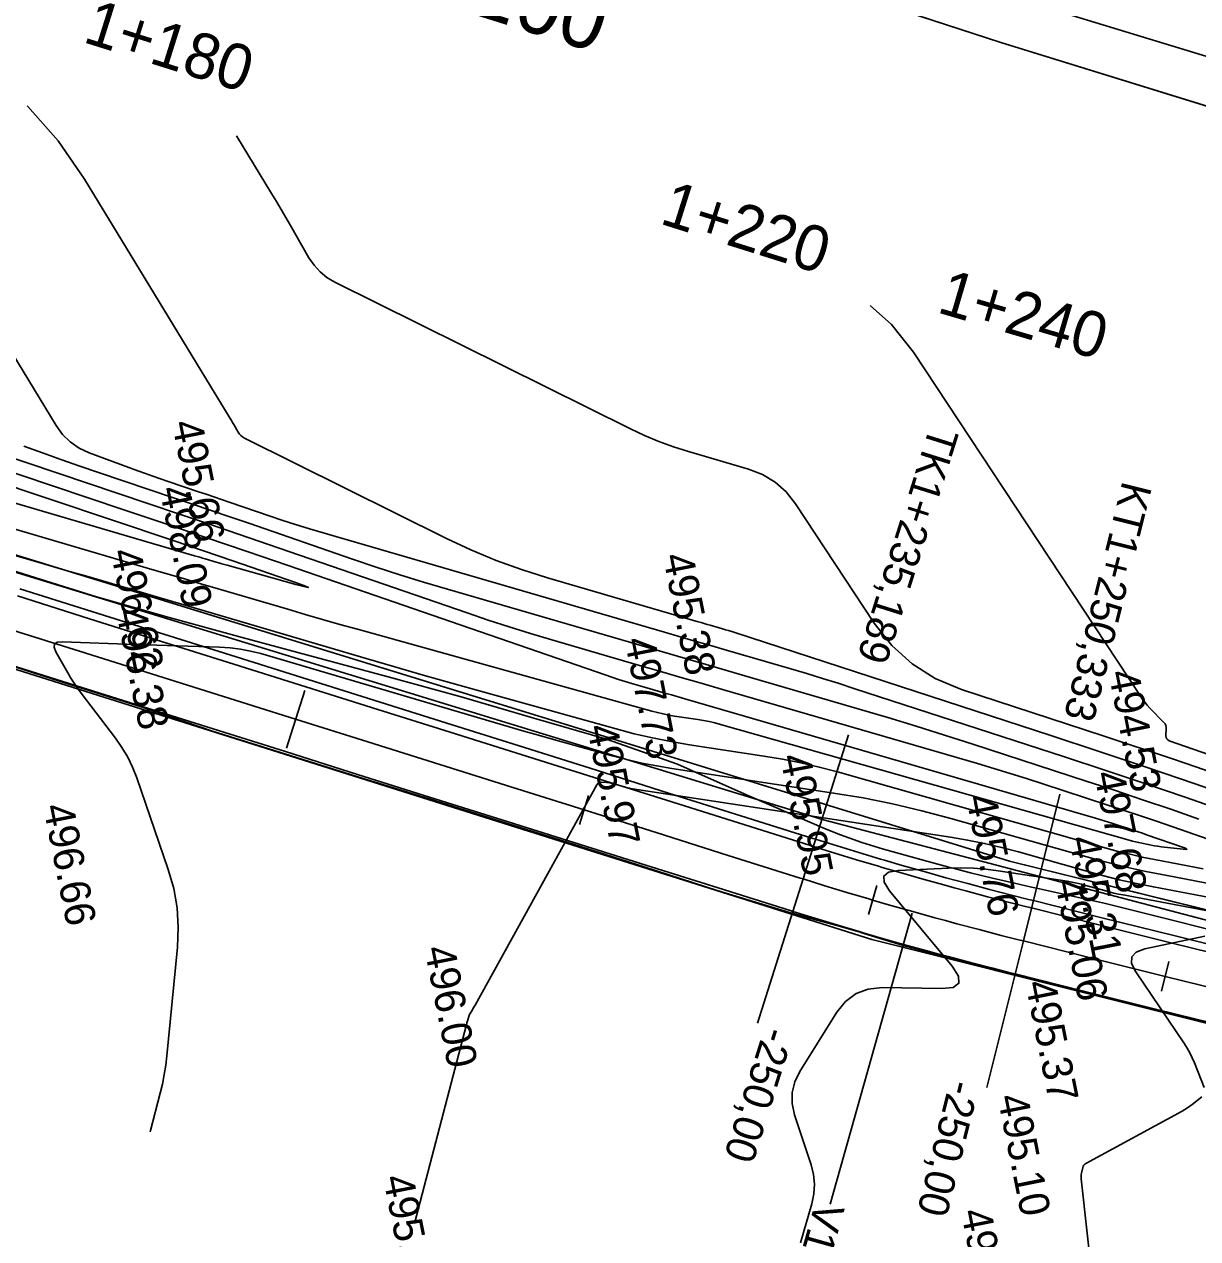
# Model space of a CAD drawing. Extents: x -636600 to -628587, y -1090963 to -1085869.
# Drawn here: x -629407.9 to -629330.3, y -1090418.2 to -1090337.9 of the extents above; entities that cross this region are included whole.
import ezdxf

# ---------------------------------------------------------------- set-up
doc = ezdxf.new("R2010")
doc.units = 0
for name, color, linetype in [('01_PARCELY_NÁVRH_PC', 7, 'Continuous'), ('21', 7, 'Continuous'), ('42', 7, 'Continuous'), ('dno příkopu', 7, 'Continuous'), ('Ex_Major Contours', 7, 'Continuous'), ('Ex_Minor Contours', 7, 'Continuous'), ('HEKTOMETRY100', 7, 'Continuous'), ('HEKTOMETRY20', 7, 'Continuous'), ('HL_BODY', 7, 'Continuous'), ('koty_vše', 7, 'Continuous'), ('PARCELY_NÁVRH_SILNICE_ŽELEZNICE', 7, 'Continuous'), ('POLOMERY', 7, 'Continuous'), ('situace_osa', 7, 'Continuous'), ('situace_těleso', 7, 'Continuous'), ('situace_vozovka', 7, 'Continuous'), ('VRCHOLY', 7, 'Continuous')]:
    doc.layers.add(name, color=color, linetype=linetype)

msp = doc.modelspace()

# ---------------------------------------------------------------- linework, layer by layer
at = {"layer": '01_PARCELY_NÁVRH_PC'}
for points in [[(-629268.755, -1090411.534), (-629342.71, -1090393.203), (-629438.615, -1090363.656), (-629454.812, -1090359.914), (-629469.237, -1090360.635), (-629480.703, -1090362.631), (-629488.059, -1090365.855), (-629497.762, -1090372.287), (-629533.536, -1090406.901)], [(-629614.22, -1090480.347), (-629531.575, -1090411.653), (-629497.876, -1090379.366), (-629487.9, -1090372.141), (-629478.001, -1090367.828), (-629466.768, -1090365.926), (-629458.374, -1090366.246), (-629443.107, -1090369.59), (-629351.806, -1090398.382), (-629222.518, -1090430.761)]]:
    msp.add_lwpolyline(points, dxfattribs=at)
at = {"layer": '21'}
for p, q in [((-629343.27, -1090339.049), (-629375.976, -1090328.394)), ((-629277.106, -1090359.525), (-629343.27, -1090339.049)), ((-629438.615, -1090363.656), (-629342.71, -1090393.203)), ((-629342.71, -1090393.203), (-629268.755, -1090411.534))]:
    msp.add_line(p, q, dxfattribs=at)
at = {"layer": '42'}
for p, q in [((-629288.267, -1090352.593), (-629342.723, -1090335.994)), ((-629355.016, -1090390.474), (-629454.812, -1090359.914)), ((-629295.611, -1090406.061), (-629355.016, -1090390.474))]:
    msp.add_line(p, q, dxfattribs=at)
at = {"layer": 'dno příkopu'}
msp.add_lwpolyline([(-629408.178, -1090375.192), (-629403.409, -1090376.693), (-629398.639, -1090378.194), (-629393.87, -1090379.695), (-629389.101, -1090381.196), (-629384.331, -1090382.697), (-629379.562, -1090384.199), (-629374.793, -1090385.7), (-629370.023, -1090387.201), (-629365.254, -1090388.702), (-629360.485, -1090390.203), (-629355.715, -1090391.704), (-629355.535, -1090391.761), (-629354.105, -1090392.206), (-629352.673, -1090392.643), (-629351.237, -1090393.071), (-629350.983, -1090393.146), (-629349.799, -1090393.49), (-629348.359, -1090393.901), (-629346.916, -1090394.303), (-629346.225, -1090394.492), (-629345.471, -1090394.696), (-629344.023, -1090395.08), (-629342.573, -1090395.456), (-629341.441, -1090395.743), (-629341.121, -1090395.823), (-629336.593, -1090396.952), (-629331.741, -1090398.161), (-629326.89, -1090399.371)], dxfattribs=at)
at = {"layer": 'Ex_Major Contours'}
for points in [[(-629393.831, -1090345.238), (-629391.515, -1090349.042), (-629391.197, -1090349.568), (-629390.882, -1090350.096), (-629390.572, -1090350.626), (-629390.265, -1090351.159), (-629389.045, -1090353.293), (-629388.709, -1090353.794), (-629388.312, -1090354.23), (-629387.853, -1090354.601), (-629387.333, -1090354.907), (-629367.779, -1090364.619), (-629366.845, -1090365.057), (-629365.895, -1090365.452), (-629364.928, -1090365.805), (-629363.944, -1090366.116), (-629359.976, -1090367.271), (-629359.037, -1090367.632), (-629358.203, -1090368.136), (-629357.475, -1090368.783), (-629356.853, -1090369.574), (-629351.649, -1090377.463), (-629350.495, -1090378.939), (-629349.15, -1090380.164), (-629347.613, -1090381.137), (-629345.884, -1090381.858), (-629336.514, -1090384.913), (-629334.978, -1090385.417), (-629333.445, -1090385.93), (-629331.914, -1090386.45), (-629330.386, -1090386.978), (-629324.279, -1090389.105)], [(-629415.199, -1090365.295), (-629401.296, -1090369.963), (-629398.576, -1090370.879), (-629395.857, -1090371.801), (-629393.14, -1090372.728), (-629390.425, -1090373.661), (-629369.44, -1090380.895), (-629369.006, -1090381.042), (-629368.571, -1090381.183), (-629368.134, -1090381.319), (-629367.696, -1090381.45), (-629365.938, -1090381.961), (-629365.499, -1090382.089), (-629365.06, -1090382.217), (-629364.62, -1090382.345), (-629364.181, -1090382.473), (-629337.01, -1090390.371), (-629336.727, -1090390.455), (-629336.443, -1090390.541), (-629336.161, -1090390.629), (-629335.879, -1090390.72), (-629334.753, -1090391.087), (-629334.472, -1090391.179), (-629334.191, -1090391.273), (-629333.911, -1090391.368), (-629333.631, -1090391.465), (-629331.189, -1090392.316), (-629331.016, -1090392.383), (-629330.963, -1090392.424), (-629331.029, -1090392.438), (-629331.214, -1090392.425), (-629332.254, -1090392.314), (-629332.468, -1090392.289), (-629332.681, -1090392.259), (-629332.893, -1090392.226), (-629333.104, -1090392.188), (-629333.949, -1090392.029), (-629334.159, -1090391.986), (-629334.369, -1090391.939), (-629334.577, -1090391.888), (-629334.785, -1090391.832), (-629361.811, -1090384.17), (-629362.186, -1090384.07), (-629362.562, -1090383.982), (-629362.942, -1090383.906), (-629363.324, -1090383.842), (-629364.857, -1090383.61), (-629365.239, -1090383.546), (-629365.619, -1090383.471), (-629365.996, -1090383.384), (-629366.37, -1090383.286), (-629385.844, -1090377.87), (-629386.998, -1090377.547), (-629388.151, -1090377.219), (-629389.303, -1090376.887), (-629390.453, -1090376.551), (-629395.052, -1090375.196), (-629396.202, -1090374.857), (-629397.352, -1090374.519), (-629398.502, -1090374.181), (-629399.652, -1090373.843), (-629410.145, -1090370.765)], [(-629329.775, -1090398.181), (-629333.744, -1090399.019), (-629334.319, -1090399.227), (-629334.612, -1090399.548), (-629334.624, -1090399.984), (-629334.355, -1090400.533), (-629331.138, -1090405.284), (-629330.945, -1090405.587), (-629330.769, -1090405.898), (-629330.61, -1090406.219), (-629330.468, -1090406.548), (-629329.818, -1090408.179)], [(-629329.984, -1090408.803), (-629330.615, -1090409.303), (-629330.775, -1090409.424), (-629330.94, -1090409.538), (-629331.109, -1090409.645), (-629331.284, -1090409.745), (-629337.649, -1090413.204), (-629337.724, -1090413.255), (-629337.784, -1090413.319), (-629337.829, -1090413.394), (-629337.858, -1090413.48), (-629337.942, -1090413.851), (-629337.959, -1090413.944), (-629337.968, -1090414.037), (-629337.969, -1090414.131), (-629337.963, -1090414.225), (-629337.17, -1090421.412)]]:
    msp.add_lwpolyline(points, dxfattribs=at)
at = {"layer": 'Ex_Minor Contours'}
for points in [[(-629327.26, -1090389.19), (-629330.428, -1090388.096), (-629333.6, -1090387.018), (-629336.779, -1090385.955), (-629339.962, -1090384.908), (-629360.882, -1090378.088), (-629361.082, -1090378.024), (-629361.283, -1090377.961), (-629361.485, -1090377.899), (-629361.687, -1090377.84), (-629362.497, -1090377.604), (-629362.7, -1090377.545), (-629362.902, -1090377.487), (-629363.105, -1090377.428), (-629363.307, -1090377.369), (-629373.272, -1090374.467), (-629374.986, -1090373.927), (-629376.67, -1090373.312), (-629378.326, -1090372.623), (-629379.953, -1090371.859), (-629393.317, -1090365.222), (-629393.442, -1090365.148), (-629393.553, -1090365.059), (-629393.649, -1090364.954), (-629393.73, -1090364.833), (-629394.024, -1090364.318), (-629394.098, -1090364.189), (-629394.173, -1090364.061), (-629394.249, -1090363.934), (-629394.326, -1090363.807), (-629403.894, -1090348.096), (-629405.643, -1090345.563), (-629407.647, -1090343.282), (-629407.682, -1090343.251)], [(-629412.722, -1090352.983), (-629405.777, -1090364.386), (-629405.347, -1090364.98), (-629404.84, -1090365.478), (-629404.254, -1090365.882), (-629403.59, -1090366.19), (-629400.367, -1090367.387), (-629399.867, -1090367.57), (-629399.367, -1090367.749), (-629398.865, -1090367.925), (-629398.362, -1090368.096), (-629396.345, -1090368.773), (-629395.841, -1090368.943), (-629395.338, -1090369.113), (-629394.835, -1090369.285), (-629394.332, -1090369.458), (-629391.547, -1090370.418), (-629390.915, -1090370.631), (-629390.279, -1090370.838), (-629389.642, -1090371.036), (-629389.001, -1090371.227), (-629365.534, -1090378.06), (-629364.488, -1090378.365), (-629363.442, -1090378.669), (-629362.395, -1090378.973), (-629361.349, -1090379.277), (-629357.165, -1090380.494), (-629356.12, -1090380.802), (-629355.078, -1090381.119), (-629354.038, -1090381.444), (-629353.001, -1090381.778), (-629339.073, -1090386.318), (-629336.409, -1090387.194), (-629333.749, -1090388.084), (-629331.094, -1090388.986), (-629328.443, -1090389.902)], [(-629301.471, -1090395.907), (-629332.14, -1090385.243), (-629332.237, -1090385.194), (-629332.305, -1090385.125), (-629332.344, -1090385.036), (-629332.354, -1090384.927), (-629332.332, -1090384.452), (-629332.337, -1090384.337), (-629332.365, -1090384.23), (-629332.414, -1090384.132), (-629332.486, -1090384.043), (-629333.416, -1090383.079), (-629333.594, -1090382.887), (-629333.762, -1090382.686), (-629333.921, -1090382.478), (-629334.071, -1090382.263), (-629349.065, -1090359.536), (-629350.505, -1090357.705), (-629351.911, -1090356.454)], [(-629422.719, -1090363.721), (-629397.971, -1090372.03), (-629396.999, -1090372.357), (-629396.027, -1090372.687), (-629395.056, -1090373.018), (-629394.085, -1090373.352), (-629389.872, -1090374.804), (-629389.271, -1090375.018), (-629389.076, -1090375.106), (-629389.286, -1090375.068), (-629389.903, -1090374.903), (-629394.456, -1090373.637), (-629394.637, -1090373.586), (-629394.818, -1090373.535), (-629394.998, -1090373.482), (-629395.179, -1090373.43), (-629395.9, -1090373.217), (-629396.08, -1090373.164), (-629396.261, -1090373.111), (-629396.441, -1090373.058), (-629396.621, -1090373.005), (-629420.656, -1090365.954)], [(-629409.606, -1090366.214), (-629407.678, -1090366.869), (-629399.646, -1090369.566), (-629397.664, -1090370.234), (-629395.684, -1090370.905), (-629393.705, -1090371.581), (-629391.728, -1090372.26), (-629378.59, -1090376.789), (-629377.198, -1090377.259), (-629375.8, -1090377.713), (-629374.397, -1090378.149), (-629372.988, -1090378.569), (-629367.343, -1090380.213), (-629365.932, -1090380.623), (-629364.52, -1090381.034), (-629363.109, -1090381.445), (-629361.697, -1090381.855), (-629344.827, -1090386.759), (-629343.741, -1090387.08), (-629342.657, -1090387.409), (-629341.577, -1090387.747), (-629340.499, -1090388.094), (-629336.193, -1090389.497), (-629335.118, -1090389.851), (-629334.044, -1090390.21), (-629332.972, -1090390.574), (-629331.902, -1090390.944), (-629322.561, -1090394.197)], [(-629407.913, -1090365.752), (-629406.682, -1090366.204), (-629405.448, -1090366.646), (-629404.21, -1090367.078), (-629402.968, -1090367.5), (-629397.996, -1090369.169), (-629396.753, -1090369.588), (-629395.511, -1090370.009), (-629394.27, -1090370.433), (-629393.03, -1090370.859), (-629386.163, -1090373.226), (-629384.602, -1090373.753), (-629383.036, -1090374.262), (-629381.463, -1090374.751), (-629379.884, -1090375.221), (-629367.76, -1090378.751), (-629365.871, -1090379.302), (-629363.981, -1090379.851), (-629362.091, -1090380.401), (-629360.201, -1090380.951), (-629352.642, -1090383.148), (-629350.754, -1090383.705), (-629348.872, -1090384.277), (-629346.993, -1090384.865), (-629345.12, -1090385.467), (-629337.633, -1090387.908), (-629335.763, -1090388.523), (-629333.896, -1090389.147), (-629332.033, -1090389.78), (-629330.172, -1090390.423)], [(-629329.885, -1090393.71), (-629333.116, -1090393.1), (-629333.921, -1090392.938), (-629334.723, -1090392.759), (-629335.52, -1090392.561), (-629336.313, -1090392.346), (-629354.086, -1090387.307), (-629355.288, -1090386.987), (-629356.499, -1090386.705), (-629357.717, -1090386.461), (-629358.945, -1090386.255), (-629363.869, -1090385.509), (-629365.097, -1090385.304), (-629366.316, -1090385.062), (-629367.527, -1090384.784), (-629368.731, -1090384.468), (-629377.7, -1090381.974), (-629379.594, -1090381.444), (-629381.485, -1090380.906), (-629383.375, -1090380.361), (-629385.262, -1090379.809), (-629396.648, -1090376.454), (-629397.545, -1090376.19), (-629398.443, -1090375.926), (-629399.34, -1090375.662), (-629400.238, -1090375.399), (-629403.829, -1090374.346), (-629404.726, -1090374.083), (-629405.625, -1090373.822), (-629406.523, -1090373.562), (-629407.422, -1090373.303), (-629423.668, -1090368.646)], [(-629326.666, -1090395.232), (-629332.283, -1090394.17), (-629333.683, -1090393.89), (-629335.076, -1090393.578), (-629336.462, -1090393.235), (-629337.841, -1090392.86), (-629346.578, -1090390.384), (-629348.499, -1090389.871), (-629350.433, -1090389.42), (-629352.381, -1090389.031), (-629354.342, -1090388.702), (-629365.043, -1090387.08), (-629366.038, -1090386.914), (-629367.027, -1090386.718), (-629368.01, -1090386.492), (-629368.986, -1090386.236), (-629372.879, -1090385.154), (-629373.852, -1090384.881), (-629374.823, -1090384.605), (-629375.794, -1090384.325), (-629376.763, -1090384.042), (-629392.236, -1090379.483), (-629392.904, -1090379.309), (-629393.58, -1090379.179), (-629394.263, -1090379.094), (-629394.952, -1090379.052), (-629397.725, -1090378.974), (-629398.418, -1090378.954), (-629399.111, -1090378.932), (-629399.804, -1090378.909), (-629400.497, -1090378.883), (-629405.373, -1090378.701), (-629405.699, -1090378.732), (-629405.874, -1090378.853), (-629405.901, -1090379.065), (-629405.778, -1090379.367), (-629404.989, -1090380.759), (-629404.786, -1090381.104), (-629404.572, -1090381.441), (-629404.347, -1090381.77), (-629404.11, -1090382.092), (-629401.845, -1090385.067), (-629401.414, -1090385.683), (-629401.035, -1090386.328), (-629400.709, -1090387.001), (-629400.437, -1090387.702), (-629398.351, -1090393.772), (-629397.991, -1090395.03), (-629397.771, -1090396.305), (-629397.689, -1090397.596), (-629397.748, -1090398.904), (-629398.446, -1090406.081), (-629398.52, -1090406.709), (-629398.618, -1090407.332), (-629398.74, -1090407.952), (-629398.887, -1090408.567), (-629399.525, -1090411.017), (-629399.554, -1090411.114)], [(-629323.447, -1090396.753), (-629333.184, -1090394.914), (-629334.314, -1090394.687), (-629335.439, -1090394.435), (-629336.558, -1090394.158), (-629337.671, -1090393.856), (-629342.112, -1090392.597), (-629343.225, -1090392.3), (-629344.347, -1090392.039), (-629345.476, -1090391.813), (-629346.613, -1090391.622), (-629367.642, -1090388.436), (-629367.695, -1090388.427), (-629367.747, -1090388.417), (-629367.8, -1090388.405), (-629367.851, -1090388.391), (-629368.058, -1090388.334), (-629368.109, -1090388.319), (-629368.161, -1090388.304), (-629368.212, -1090388.29), (-629368.264, -1090388.275), (-629368.975, -1090388.065), (-629369.065, -1090388.042), (-629369.157, -1090388.024), (-629369.249, -1090388.012), (-629369.342, -1090388.007), (-629369.718, -1090387.996), (-629369.805, -1090388.004), (-629369.881, -1090388.033), (-629369.945, -1090388.084), (-629369.996, -1090388.155), (-629378.057, -1090402.736), (-629378.094, -1090402.804), (-629378.133, -1090402.87), (-629378.173, -1090402.937), (-629378.213, -1090403.002), (-629378.457, -1090403.392), (-629378.458, -1090403.395), (-629378.458, -1090403.398), (-629378.455, -1090403.405), (-629378.455, -1090403.408), (-629378.455, -1090403.41), (-629378.561, -1090403.776), (-629378.579, -1090403.838), (-629378.596, -1090403.9), (-629378.612, -1090403.962), (-629378.629, -1090404.024), (-629382.053, -1090417.188)], [(-629356.528, -1090418.46), (-629355.783, -1090415.871), (-629355.646, -1090415.225), (-629355.609, -1090414.581), (-629355.671, -1090413.938), (-629355.832, -1090413.298), (-629356.921, -1090410.001), (-629357.088, -1090409.248), (-629357.086, -1090408.516), (-629356.914, -1090407.805), (-629356.573, -1090407.114), (-629354.129, -1090403.209), (-629353.551, -1090402.484), (-629352.858, -1090401.97), (-629352.05, -1090401.668), (-629351.127, -1090401.579), (-629347.203, -1090401.644), (-629346.423, -1090401.563), (-629346.045, -1090401.291), (-629346.069, -1090400.825), (-629346.495, -1090400.167), (-629350.644, -1090395.173), (-629351.003, -1090394.611), (-629351.024, -1090394.199), (-629350.705, -1090393.937), (-629350.048, -1090393.825), (-629346.74, -1090393.677), (-629345.914, -1090393.66), (-629345.09, -1090393.683), (-629344.269, -1090393.747), (-629343.449, -1090393.851), (-629338.885, -1090394.543), (-629338.572, -1090394.595), (-629338.261, -1090394.657), (-629337.952, -1090394.729), (-629337.645, -1090394.811), (-629336.422, -1090395.158), (-629336.116, -1090395.241), (-629335.808, -1090395.317), (-629335.498, -1090395.386), (-629335.187, -1090395.449), (-629319.002, -1090398.507)]]:
    msp.add_lwpolyline(points, dxfattribs=at)
at = {"layer": 'HEKTOMETRY100'}
msp.add_lwpolyline([(-629389.326, -1090381.912), (-629390.527, -1090385.727)], dxfattribs=at)
at = {"layer": 'HEKTOMETRY20'}
for points in [[(-629370.549, -1090388.87), (-629371.149, -1090390.778)], [(-629351.476, -1090394.825), (-629352.04, -1090396.744)], [(-629332.165, -1090399.859), (-629332.649, -1090401.8)]]:
    msp.add_lwpolyline(points, dxfattribs=at)
at = {"layer": 'HL_BODY'}
for points in [[(-629356.361, -1090394.384), (-629353.359, -1090384.846)], [(-629341.786, -1090398.491), (-629339.367, -1090388.788)]]:
    msp.add_lwpolyline(points, dxfattribs=at)
at = {"layer": 'PARCELY_NÁVRH_SILNICE_ŽELEZNICE'}
for points in [[(-629605.575, -1090296.86), (-629591.052, -1090304.21), (-629561.855, -1090321.748), (-629545.359, -1090334.769), (-629498.696, -1090345.634), (-629454.812, -1090359.914), (-629438.615, -1090363.656), (-629342.71, -1090393.203), (-629268.755, -1090411.534), (-629236.985, -1090420.294), (-629204.969, -1090428.241), (-629188.944, -1090431.171), (-629176.974, -1090420.684), (-629160.151, -1090425.271), (-629130.105, -1090434.667)], [(-629130.105, -1090419.706), (-629163.633, -1090410.944), (-629180.345, -1090404.602), (-629192.435, -1090400.444), (-629193.855, -1090391.683), (-629214.576, -1090379.723), (-629277.106, -1090359.525), (-629343.27, -1090339.049), (-629375.976, -1090328.394), (-629483.018, -1090296.86)]]:
    msp.add_lwpolyline(points, dxfattribs=at)
at = {"layer": 'POLOMERY'}
for points in [[(-629356.361, -1090394.384), (-629359.363, -1090403.923)], [(-629341.786, -1090398.491), (-629344.206, -1090408.194)]]:
    msp.add_lwpolyline(points, dxfattribs=at)
at = {"layer": 'situace_osa'}
msp.add_lwpolyline([(-629409.004, -1090377.815), (-629404.234, -1090379.316), (-629399.465, -1090380.817), (-629394.696, -1090382.318), (-629389.926, -1090383.819), (-629385.157, -1090385.321), (-629380.388, -1090386.822), (-629375.618, -1090388.323), (-629370.849, -1090389.824), (-629366.08, -1090391.325), (-629361.31, -1090392.826), (-629356.541, -1090394.328), (-629356.361, -1090394.384), (-629354.915, -1090394.835), (-629353.466, -1090395.276), (-629352.015, -1090395.709), (-629351.758, -1090395.785), (-629350.561, -1090396.133), (-629349.105, -1090396.548), (-629347.646, -1090396.954), (-629346.947, -1090397.146), (-629346.184, -1090397.352), (-629344.721, -1090397.74), (-629343.255, -1090398.12), (-629342.109, -1090398.41), (-629341.786, -1090398.491), (-629337.258, -1090399.62), (-629332.407, -1090400.83), (-629327.555, -1090402.039)], dxfattribs=at)
at = {"layer": 'situace_těleso'}
for points in [[(-629326.66, -1090398.451), (-629331.508, -1090397.224), (-629336.36, -1090396.016), (-629340.918, -1090395.007), (-629341.238, -1090394.935), (-629342.373, -1090394.675), (-629343.826, -1090394.33), (-629345.276, -1090393.972), (-629346.031, -1090393.779), (-629346.723, -1090393.6), (-629348.166, -1090393.216), (-629349.606, -1090392.818), (-629350.788, -1090392.481), (-629351.042, -1090392.408), (-629352.474, -1090391.985), (-629353.88, -1090391.477), (-629355.267, -1090390.908), (-629355.441, -1090390.834), (-629360.058, -1090388.847), (-629364.655, -1090386.801), (-629369.372, -1090385.133), (-629374.178, -1090383.746), (-629378.975, -1090382.335), (-629383.805, -1090381.026), (-629388.635, -1090379.717), (-629393.465, -1090378.408), (-629398.295, -1090377.099), (-629403.105, -1090375.728), (-629407.875, -1090374.229), (-629412.645, -1090372.731)], [(-629409.688, -1090379.989), (-629404.923, -1090381.505), (-629400.155, -1090383.008), (-629395.416, -1090384.608), (-629390.645, -1090386.104), (-629385.874, -1090387.601), (-629381.104, -1090389.097), (-629376.333, -1090390.593), (-629371.558, -1090392.078), (-629366.801, -1090393.618), (-629362.043, -1090395.154), (-629357.258, -1090396.606), (-629357.076, -1090396.658), (-629355.603, -1090397.069), (-629354.127, -1090397.467), (-629352.655, -1090397.878), (-629352.398, -1090397.963), (-629351.201, -1090398.352), (-629349.736, -1090398.787), (-629348.261, -1090399.191), (-629347.555, -1090399.382), (-629346.785, -1090399.588), (-629345.307, -1090399.977), (-629343.827, -1090400.36), (-629342.672, -1090400.653), (-629342.346, -1090400.735), (-629337.823, -1090401.884), (-629332.966, -1090403.072), (-629328.11, -1090404.265)]]:
    msp.add_lwpolyline(points, dxfattribs=at)
at = {"layer": 'situace_vozovka'}
for points in [[(-629408.328, -1090375.669), (-629403.559, -1090377.17), (-629398.789, -1090378.671), (-629394.02, -1090380.172), (-629389.251, -1090381.673), (-629384.481, -1090383.174), (-629379.712, -1090384.676), (-629374.943, -1090386.177), (-629370.173, -1090387.678), (-629365.404, -1090389.179), (-629360.635, -1090390.68), (-629355.865, -1090392.181), (-629355.685, -1090392.238), (-629354.252, -1090392.684), (-629352.817, -1090393.122), (-629351.379, -1090393.551), (-629351.124, -1090393.626), (-629349.938, -1090393.971), (-629348.494, -1090394.382), (-629347.049, -1090394.785), (-629346.356, -1090394.975), (-629345.601, -1090395.179), (-629344.15, -1090395.564), (-629342.697, -1090395.94), (-629341.562, -1090396.228), (-629341.242, -1090396.308), (-629336.714, -1090397.437), (-629331.862, -1090398.647), (-629327.011, -1090399.856)], [(-629409.679, -1090379.961), (-629404.91, -1090381.462), (-629400.14, -1090382.963), (-629395.371, -1090384.464), (-629390.602, -1090385.966), (-629385.832, -1090387.467), (-629381.063, -1090388.968), (-629376.294, -1090390.469), (-629371.524, -1090391.97), (-629366.755, -1090393.471), (-629361.986, -1090394.973), (-629357.216, -1090396.474), (-629357.036, -1090396.53), (-629355.577, -1090396.985), (-629354.116, -1090397.43), (-629352.651, -1090397.867), (-629352.392, -1090397.943), (-629351.184, -1090398.295), (-629349.715, -1090398.714), (-629348.243, -1090399.124), (-629347.538, -1090399.317), (-629346.768, -1090399.525), (-629345.291, -1090399.917), (-629343.812, -1090400.3), (-629342.657, -1090400.593), (-629342.331, -1090400.674), (-629337.802, -1090401.803), (-629332.951, -1090403.013), (-629328.099, -1090404.222)]]:
    msp.add_lwpolyline(points, dxfattribs=at)
at = {"layer": 'VRCHOLY'}
msp.add_lwpolyline([(-629349.136, -1090396.658), (-629354.56, -1090415.909)], dxfattribs=at)

# ---------------------------------------------------------------- texts
at = {"layer": 'HEKTOMETRY100'}
msp.add_text('1+200', height=4, rotation=342.52842, dxfattribs=at).set_placement((-629384.362, -1090335.249))
at = {"layer": 'HEKTOMETRY20'}
for s, rotation, p in [('1+180', 342.52842, (-629404.08, -1090339.002)), ('1+220', 342.52842, (-629365.925, -1090351.012)), ('1+240', 343.63109, (-629347.582, -1090356.885))]:
    msp.add_text(s, height=3, rotation=rotation, dxfattribs=at).set_placement(p)
at = {"layer": 'HL_BODY'}
for s, rotation, p in [('TK1+235,189', 252.52842, (-629347.954, -1090364.343)), ('KT1+250,333', 255.99927, (-629335.213, -1090367.995))]:
    msp.add_text(s, height=2, rotation=rotation, dxfattribs=at).set_placement(p)
at = {"layer": 'koty_vše'}
for s, p in [('495.66', (-629398.113, -1090364.219)), ('498.09', (-629398.941, -1090368.579)), ('496.62', (-629402.167, -1090372.719)), ('495.38', (-629365.641, -1090373.023)), ('496.38', (-629401.822, -1090376.622)), ('497.73', (-629368.171, -1090378.571)), ('494.53', (-629336.168, -1090380.74)), ('495.97', (-629370.659, -1090384.327)), ('495.95', (-629357.884, -1090386.291)), ('497.68', (-629337.118, -1090387.417)), ('496.66', (-629406.632, -1090389.594)), ('495.76', (-629345.587, -1090388.974)), ('495.31', (-629338.765, -1090391.711)), ('495.06', (-629339.707, -1090394.571)), ('496.00', (-629381.414, -1090398.987)), ('495.37', (-629341.662, -1090401.27)), ('495.10', (-629343.502, -1090408.802)), ('495.97', (-629384.15, -1090414.139)), ('495.23', (-629345.924, -1090416.387))]:
    msp.add_text(s, height=2, rotation=281.21136, dxfattribs=at).set_placement(p)
at = {"layer": 'POLOMERY'}
for rotation, p in [(252.52842, (-629358.886, -1090404.073)), (255.99927, (-629346.631, -1090407.589))]:
    msp.add_text('-250,00', height=2, rotation=rotation, dxfattribs=at).set_placement(p)
at = {"layer": 'VRCHOLY'}
msp.add_text('V1+242,76', height=2, rotation=254.26384, dxfattribs=at).set_placement((-629355.522, -1090415.638))

doc.saveas('drawing.dxf')
